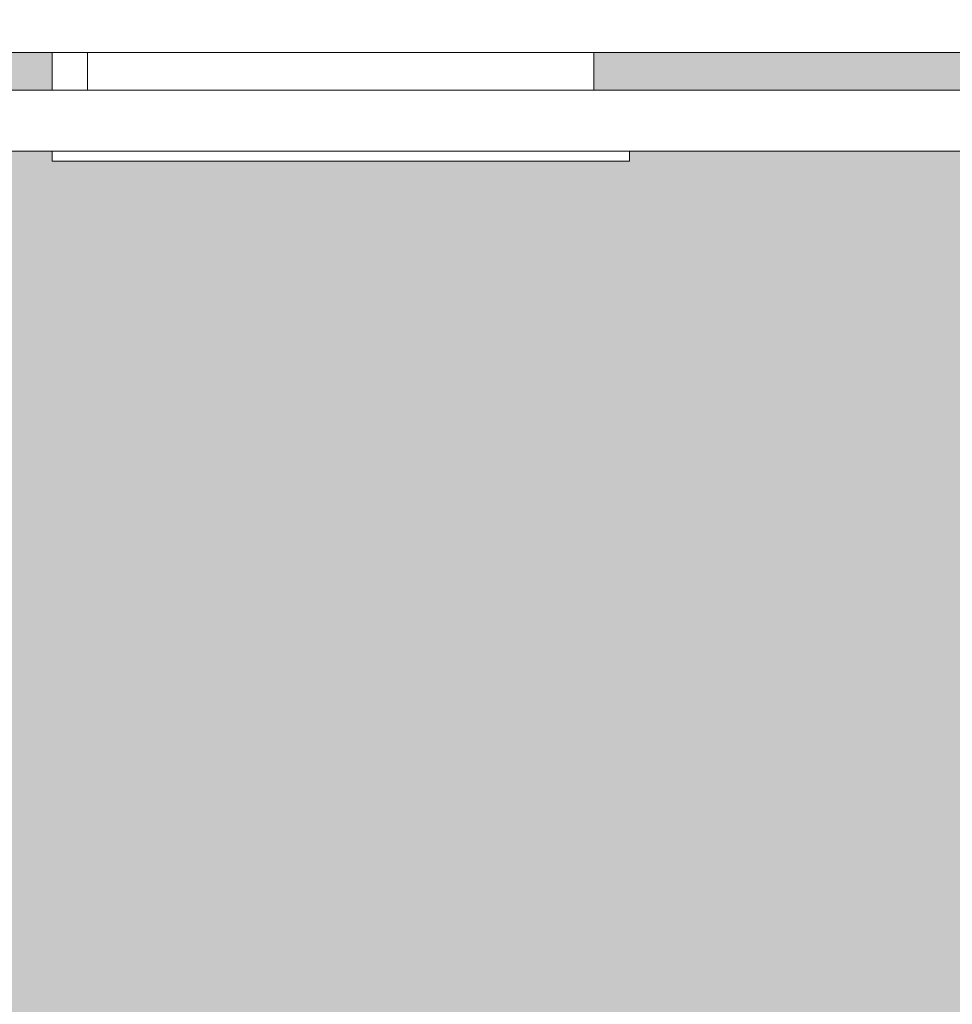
# Model space of a CAD drawing. Header units: metres. Extents: x 3.7 to 90.5, y -1.7 to 14.3.
# Tile 671 of 1056: x 76.609 to 77.069, y 3.975 to 4.461. Entities that reach past the tile are written whole.
import ezdxf

# ---------------------------------------------------------------- set-up
doc = ezdxf.new("R2010")
doc.units = ezdxf.units.M
for name, color, linetype, lineweight in [('A-CLNG', 7, 'Continuous', 18), ('A-WALL-PATT', 7, 'Continuous', 18), ('DUTOS', 7, 'Continuous', 18), ('E-LITE-EQPM', 7, 'Continuous', 18)]:
    doc.layers.add(name, color=color, linetype=linetype, lineweight=lineweight)

# ---------------------------------------------------------------- blocks, each defined once
blk = doc.blocks.new('Light_-_LED_Recessed_fixture_-_Double_19510 - Light_-_LED_Recessed_fixture_-_Double_19510-V163-Corte 8')
at = {"layer": 'E-LITE-EQPM'}
for p, q in [((64.79106, 4.445), (64.79106, 4.42634)), ((65.04106, 4.42634), (65.04106, 4.445)), ((64.77356, 4.39134), (64.77356, 4.39634)), ((65.05856, 4.39634), (65.05856, 4.39134)), ((65.05856, 4.39134), (64.77356, 4.39134))]:
    blk.add_line(p, q, dxfattribs=at)
blk = doc.blocks.new('Light_-_LED_Recessed_fixture_-_Double_19510 - Light_-_LED_Recessed_fixture_-_Double_19510-V164-Corte 8')
at = {"layer": 'E-LITE-EQPM'}
blk.add_line((64.77356, 4.445), (64.77356, 4.42634), dxfattribs=at)
blk = doc.blocks.new('4 GRE - ESCOLA DE CINEMA E AUDIOVISUAL CINE REX R07_rvt-3-Corte 8')
at = {"layer": 'A-WALL-PATT', "lineweight": 5, "true_color": 0xff8000}
h = blk.add_hatch(color=30, dxfattribs=at)
h.paths.add_polyline_path([(58.89194, -0.14), (58.95335, -0.14), (58.95335, -0.02), (57.56842, -0.02), (57.56842, -0.14), (58.87843, -0.14)])
h.paths.add_polyline_path([(57.67308, 0.1), (57.70754, 0.1), (57.71354, 0.105), (57.72743, 0.10425), (57.73254, 0.1), (57.75554, 0.1), (57.76154, 0.105), (57.77453, 0.105), (57.78178, 0.1), (57.80354, 0.1), (57.80954, 0.105), (57.82253, 0.105), (57.82854, 0.1), (57.85154, 0.1), (57.85754, 0.105), (57.87053, 0.105), (57.87654, 0.1), (57.89954, 0.1), (57.90554, 0.105), (57.91853, 0.105), (57.92454, 0.1), (57.94754, 0.10077), (57.95354, 0.105), (57.96653, 0.105), (57.97254, 0.1), (57.99462, 0.1), (58.00062, 0.105), (58.27004, 0.105), (58.27504, 0.1), (58.28177, 0.10037), (58.28733, 0.105), (58.30032, 0.105), (58.30633, 0.1), (58.32504, 0.1), (58.33095, 0.105), (58.59004, 0.105), (58.59249, 0.10305), (58.59504, 0.105), (58.60782, 0.105), (58.61383, 0.1), (58.62504, 0.1), (58.63095, 0.105), (58.89046, 0.10458), (58.89504, 0.1), (58.91683, 0.1), (58.92283, 0.105), (58.95335, 0.105), (58.95335, 0.11), (57.58843, 0.11), (57.58843, 0.1)])
h.paths.add_polyline_path([(58.10786, 0.37667), (58.95335, 0.37667), (58.95335, 0.39), (57.58843, 0.39), (57.58843, 0.37667), (57.76004, 0.37667)])
h.paths.add_polyline_path([(58.92893, 0.51), (58.94335, 0.51), (58.94335, 4.39634), (58.35856, 4.39634), (58.35856, 4.39134), (58.07356, 4.39134), (58.07356, 4.39634), (57.58843, 4.39634), (57.58843, 2.75782), (58.89194, 2.75782), (58.89194, 0.51), (58.90393, 0.51), (58.90993, 0.515), (58.92292, 0.515), (58.92526, 0.51305)])
h.paths.add_polyline_path([(56.98843, 0.96), (57.36838, 0.96), (57.36838, 2.61), (57.11896, 2.60969), (57.11962, 2.00462), (57.15916, 1.96017), (57.15968, 1.96), (57.22646, 1.95922), (57.22568, 1.92805), (57.22338, 1.9225), (57.21973, 1.91774), (57.21496, 1.91408), (57.20942, 1.91178), (57.20346, 1.911), (57.02651, 1.91178), (57.02096, 1.91408), (57.0162, 1.91774), (57.01255, 1.9225), (57.01025, 1.92805), (57.00946, 1.937), (57.00946, 1.96), (57.07644, 1.96086), (57.11696, 2.00643), (57.11696, 2.61), (55.04162, 2.61), (55.04162, 0.96), (56.93424, 0.96)])
h.paths.add_polyline_path([(54.84154, 1.225), (54.84158, 1.225), (54.84154, 1.23585)])
h.paths.add_polyline_path([(57.07827, 1.96), (57.15706, 1.96065), (57.11796, 2.00357), (57.07843, 1.96017)])
h.paths.add_polyline_path([(58.74464, 4.42634), (58.94335, 4.42634), (58.94335, 4.445), (58.34106, 4.445), (58.34106, 4.42634), (58.73687, 4.42634)])
h.paths.add_polyline_path([(58.07356, 4.42634), (58.07356, 4.445), (57.58843, 4.445), (57.58843, 4.42634)])
h.paths.add_polyline_path([(58.42098, 4.595), (58.95335, 4.595), (58.95335, 4.76), (57.58843, 4.76), (57.58843, 4.595)])
h.paths.add_polyline_path([(58.72062, 5.11), (58.95335, 5.11), (58.95335, 5.63), (58.71145, 5.63), (58.71145, 5.23597), (57.58843, 5.23597), (57.58843, 5.11), (58.71145, 5.11)])
at = {"layer": 'A-CLNG'}
for p, q in [((65.63043, 4.42634), (57.58843, 4.42634)), ((57.58843, 4.39634), (65.63043, 4.39634))]:
    blk.add_line(p, q, dxfattribs=at)
at = {"layer": 'E-LITE-EQPM', "lineweight": 18}
for name in ['Light_-_LED_Recessed_fixture_-_Double_19510 - Light_-_LED_Recessed_fixture_-_Double_19510-V163-Corte 8', 'Light_-_LED_Recessed_fixture_-_Double_19510 - Light_-_LED_Recessed_fixture_-_Double_19510-V164-Corte 8']:
    blk.add_blockref(name, (-6.7, 0), dxfattribs=at)

msp = doc.modelspace()

# ---------------------------------------------------------------- linework, layer by layer
at = {"layer": 'DUTOS', "color": 96, "true_color": 0x008000}
msp.add_line((84.18154, 4.445), (76.13954, 4.445), dxfattribs=at)

# ---------------------------------------------------------------- block references
at = {"lineweight": 5}
msp.add_blockref('4 GRE - ESCOLA DE CINEMA E AUDIOVISUAL CINE REX R07_rvt-3-Corte 8', (18.55111, 0), dxfattribs=at)

doc.saveas('drawing.dxf')
